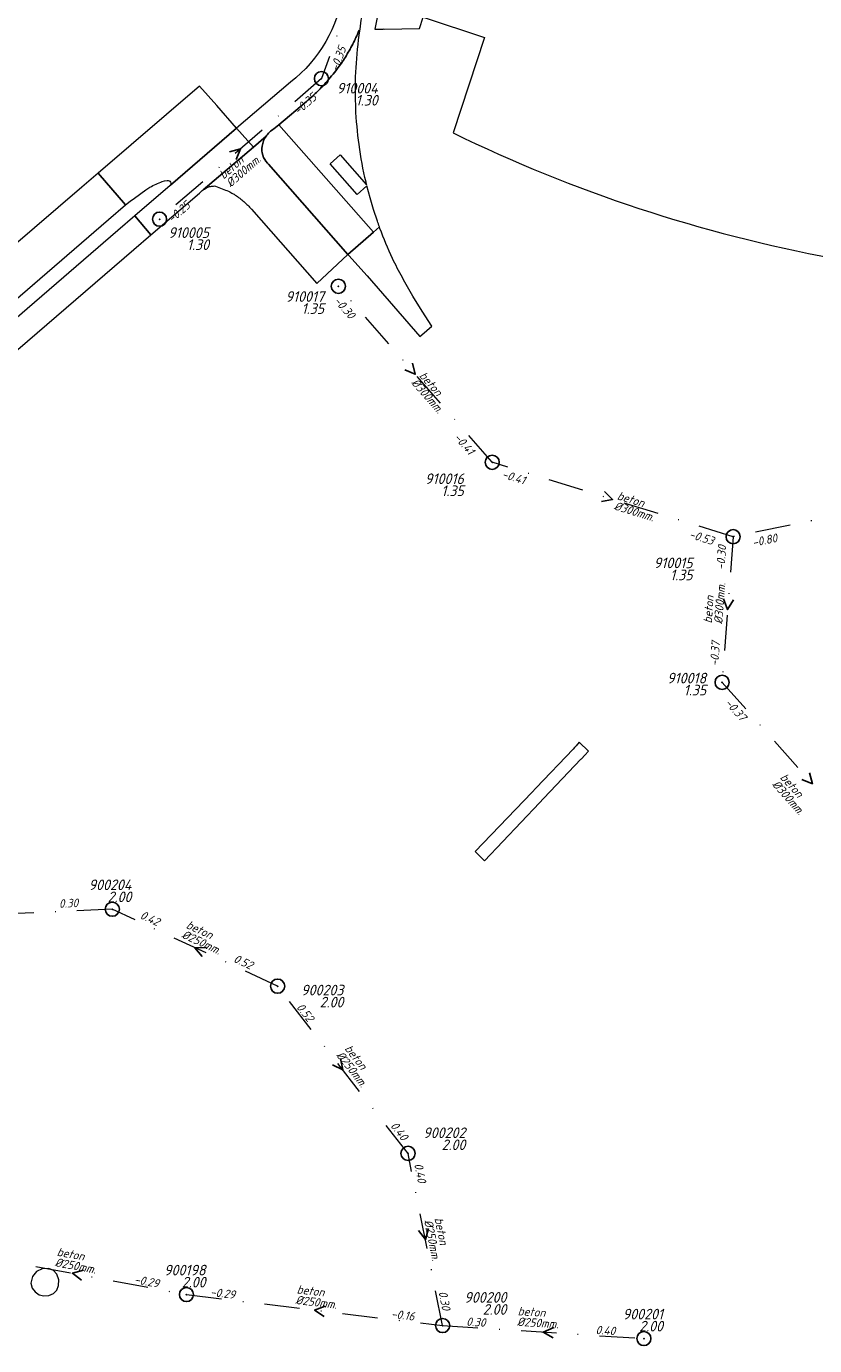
# Model space of a CAD drawing. Extents: x 148869 to 161638, y 453607 to 469810.
# Tile 641 of 656: x 154163 to 154274, y 467718 to 467904. Entities that reach past the tile are written whole.
import ezdxf
from ezdxf.enums import TextEntityAlignment as Align

# ---------------------------------------------------------------- set-up
doc = ezdxf.new("R2010")
doc.units = 0
doc.header["$PDMODE"] = 32
doc.header["$PDSIZE"] = 2
doc.linetypes.add('RI-VWA', pattern=[11, 5, -3, 0, -3])
doc.layers.get('0').update_dxf_attribs({"linetype": 'CONTINUOUS'})
for name, color, linetype in [('B-OI-RI-BOB-T18-niet meenemen', 252, 'CONTINUOUS'), ('B-OI-RI-DIAMETER-T18-niet meenemen', 252, 'CONTINUOUS'), ('B-OI-RI-MATERIAAL-T18-niet meenemen', 252, 'CONTINUOUS'), ('B-OI-RI-STROOMRICHTING-S-niet meenemen', 252, 'CONTINUOUS'), ('B-OI-RI-VWA_PUTDEKSELHOOGTE-T25-niet meenemen', 252, 'CONTINUOUS'), ('gs dwa', 252, 'CONTINUOUS')]:
    doc.layers.add(name, color=color, linetype=linetype)
for name, color, linetype, lineweight in [('B-OI-RI-VWA_TRANSPORTLEIDING-G-niet meenemen', 252, 'RI-VWA', 18), ('B-RO-VH-VERHARDING_ASFALT-GV', 251, 'CONTINUOUS', 18), ('B-RO-VH-VERHARDING_OPEN-GV', 251, 'CONTINUOUS', 18), ('B-RO-VH-VERHARDING_SIERBESTRATING-GV', 251, 'CONTINUOUS', 18), ('B-RO-VH-VERHARDING_STRAATBAKSTEEN-GV', 251, 'CONTINUOUS', 18)]:
    doc.layers.add(name, color=color, linetype=linetype, lineweight=lineweight)
doc.styles.add('iso15', font='ISO.shx', dxfattribs={"oblique": 15})
doc.styles.add('NLCS-ISO-M750_CURSIEF', font='NLCS-ISO.ttf', dxfattribs={"oblique": 15})

# ---------------------------------------------------------------- blocks, each defined once
blk = doc.blocks.new('ACMAP_ANN_TEMPLATE_diam')
at = {"color": 0, "linetype": 'ByBlock', "style": 'iso15', "oblique": 15}
blk.add_attdef('diam', (0.5, -1.3), '', height=1.2, dxfattribs=at)
blk = doc.blocks.new('ACMAP_ANN_TEMPLATE_mat')
at = {"color": 0, "linetype": 'ByBlock', "style": 'iso15', "oblique": 15}
blk.add_attdef('mat', (0.5, 0.2), '', height=1.2, dxfattribs=at)
blk = doc.blocks.new('ACMAP_ANN_TEMPLATE_nap-l')
at = {"color": 0, "linetype": 'ByBlock', "style": 'iso15', "oblique": 15}
blk.add_attdef('nap-l', (3.3, 0.2), '', height=1.2, dxfattribs=at)
blk = doc.blocks.new('ACMAP_ANN_TEMPLATE_nap-r')
at = {"color": 0, "linetype": 'ByBlock', "style": 'iso15', "oblique": 15}
blk.add_attdef('nap-r', text='', height=1.2, dxfattribs=at).set_placement((-4.1, 0.2), align=Align.RIGHT)
blk = doc.blocks.new('ACMAP_ANN_TEMPLATE_puth-dwa')
at = {"color": 0, "linetype": 'ByBlock', "style": 'iso15', "oblique": 15}
blk.add_attdef('puth-dwa', text='', height=1.5, dxfattribs=at).set_placement((2.7, 1), align=Align.RIGHT)
blk = doc.blocks.new('ACMAP_ANN_TEMPLATE_putnr-dwa')
at = {"color": 0, "linetype": 'ByBlock', "style": 'iso15', "oblique": 15}
blk.add_attdef('putnr-dwa', text='', height=1.5, dxfattribs=at).set_placement((2.7, 2.7), align=Align.RIGHT)

msp = doc.modelspace()

# ---------------------------------------------------------------- linework, layer by layer
at = {"layer": 'B-OI-RI-STROOMRICHTING-S-niet meenemen'}
for points in [[(154191.31, 467886.15), (154192.87, 467886.55), (154192.25, 467885.06)], [(154217.15, 467856.29), (154217.55, 467854.73), (154216.07, 467855.35)], [(154244.27, 467838.17), (154245.43, 467837.06), (154243.84, 467836.8)], [(154261.06, 467823.02), (154261.67, 467821.53), (154262.49, 467822.91)], [(154273.21, 467798.49), (154273.64, 467796.94), (154272.14, 467797.54)], [(154188.05, 467773.84), (154186.44, 467773.79), (154187.44, 467772.53)], [(154207, 467758.14), (154207.32, 467756.56), (154205.87, 467757.25)], [(154219.4, 467734.16), (154218.98, 467732.6), (154217.99, 467733.87)], [(154170.69, 467728.28), (154169.14, 467727.84), (154170.43, 467726.87)], [(154204.85, 467723.18), (154203.33, 467722.64), (154204.67, 467721.75)], [(154237.11, 467720.16), (154235.63, 467719.54), (154237.02, 467718.72)]]:
    msp.add_lwpolyline(points, dxfattribs=at)
at = {"layer": 'B-OI-RI-VWA_TRANSPORTLEIDING-G-niet meenemen'}
for p, q in [((154216.66, 467930.94), (154204.3, 467896.47)), ((154204.3, 467896.47), (154181.44, 467876.63)), ((154228.42, 467842.31), (154206.69, 467867.16)), ((154262.44, 467831.81), (154228.42, 467842.31)), ((154292.25, 467837.88), (154262.44, 467831.81)), ((154262.44, 467831.81), (154260.89, 467811.25)), ((154260.89, 467811.25), (154286.38, 467782.63)), ((154174.77, 467779.22), (154144.07, 467777.88)), ((154198.11, 467768.36), (154174.77, 467779.22)), ((154216.53, 467744.76), (154198.11, 467768.36)), ((154221.42, 467720.45), (154216.53, 467744.76)), ((154153.05, 467730.85), (154185.24, 467724.83)), ((154185.24, 467724.83), (154221.42, 467720.45)), ((154221.42, 467720.45), (154249.84, 467718.62))]:
    msp.add_line(p, q, dxfattribs=at)
at = {"layer": 'B-RO-VH-VERHARDING_ASFALT-GV'}
for points in [[(154207.33, 467908.87, -0.198374), (154199.94, 467895.98)], [(154209.75, 467903.45, -0.020556), (154210.3, 467906.77)], [(154208.72, 467901.34, 0.02405), (154209.59, 467903.25)], [(154207.68, 467899.51, 0.023827), (154208.72, 467901.34)], [(154206.52, 467897.84, 0.023414), (154207.68, 467899.51)], [(154204.93, 467895.91, 0.0187), (154206.52, 467897.84)], [(154202.17, 467893.24, 0.018777), (154203.6, 467894.52)], [(154203.6, 467894.52, 0.019125), (154204.93, 467895.91)], [(154197.59, 467889.37, 0.114048), (154196.48, 467888.35)], [(154196.48, 467888.35, -0.114048), (154197.59, 467889.37)], [(154195.93, 467886.94, 0.114111), (154196.03, 467885.66)], [(154196.03, 467885.66, -0.114111), (154195.93, 467886.94)], [(154196.48, 467888.35, 0.114815), (154195.93, 467886.94)], [(154195.93, 467886.94, -0.114815), (154196.48, 467888.35)], [(154196.03, 467885.66, 0.11393), (154196.67, 467884.55)], [(154196.67, 467884.55, -0.11393), (154196.03, 467885.66)], [(154180.08, 467881.14, -0.022521), (154180.96, 467881.59)], [(154180.96, 467881.59, -0.024643), (154181.82, 467881.93)], [(154182.5, 467882.1, -0.154496), (154182.78, 467882.05)], [(154182.78, 467882.05, -0.147362), (154182.98, 467881.87)], [(154182.98, 467881.87, -0.143291), (154183.04, 467881.62)], [(154183.04, 467881.62, -0.120613), (154182.98, 467881.42)], [(154188.79, 467881.28, -0.057602), (154189.34, 467881.31)], [(154187.08, 467880.3, -0.058621), (154187.62, 467880.78)], [(154187.62, 467880.78, -0.059959), (154188.25, 467881.13)], [(154188.25, 467881.13, -0.057677), (154188.79, 467881.28)], [(154190.53, 467880.82, -0.032391), (154191.36, 467880.48)], [(154191.36, 467880.48, -0.02451), (154191.97, 467880.14)], [(154192.14, 467880.03, -0.016082), (154192.76, 467879.59)], [(154192.76, 467879.59, -0.015934), (154193.35, 467879.11)], [(154193.35, 467879.11, -0.026216), (154194.42, 467878.04)]]:
    msp.add_lwpolyline(points, format="xyb", dxfattribs=at)
at = {"layer": 'B-RO-VH-VERHARDING_ASFALT-GV', "flags": 128}
for points in [[(154209.59, 467903.25), (154209.74, 467903.24), (154209.75, 467903.45)], [(154182.98, 467881.42), (154192.33, 467889.5), (154189.52, 467892.7), (154187.09, 467895.42), (154172.75, 467883.11), (154176.64, 467878.64), (154177.27, 467879.15), (154177.89, 467879.62), (154179.51, 467880.78), (154180.08, 467881.14)], [(154199.94, 467895.98), (154192.33, 467889.5), (154194.69, 467886.81), (154196.48, 467888.35)], [(154197.59, 467889.37), (154198.3, 467889.97), (154202.17, 467893.24)], [(154187.62, 467880.78), (154194.69, 467886.81), (154192.33, 467889.5), (154182.98, 467881.42), (154182.98, 467881.41), (154182.96, 467881.38), (154177.95, 467877.08)], [(154211.64, 467874.81), (154200.42, 467887.57), (154198.3, 467889.97), (154197.59, 467889.37)], [(154196.48, 467888.35), (154194.69, 467886.81), (154187.62, 467880.78)], [(154194.42, 467878.04), (154203.64, 467867.55), (154208.03, 467871.65), (154196.81, 467884.4), (154196.67, 467884.55)], [(154196.67, 467884.55), (154196.81, 467884.4), (154208.03, 467871.65), (154211.64, 467874.81)], [(154153.03, 467858.31), (154174.25, 467876.58), (154176.64, 467878.64), (154172.75, 467883.11), (154170.45, 467881.14), (154147.04, 467861.05), (154143.66, 467858.16), (154142.87, 467857.48)], [(154181.82, 467881.93), (154182.15, 467882.03), (154182.5, 467882.1)], [(154189.34, 467881.31), (154190.53, 467880.82)], [(154177.95, 467877.08), (154180.23, 467874.42), (154187.08, 467880.3)], [(154191.97, 467880.14), (154192.14, 467880.03)], [(154177.8, 467872.33), (154180.23, 467874.42), (154177.95, 467877.08), (154175.56, 467875.02), (154155.05, 467857.39), (154151.56, 467854.39), (154150.81, 467853.72), (154150.08, 467853.04), (154149.33, 467852.34), (154152.76, 467850.74)], [(154153.77, 467851.68), (154155.03, 467852.77), (154158.55, 467855.79), (154158.63, 467855.86), (154177.8, 467872.33)]]:
    msp.add_lwpolyline(points, dxfattribs=at)
at = {"layer": 'B-RO-VH-VERHARDING_OPEN-GV', "flags": 128}
msp.add_lwpolyline([(154242.01, 467801.53), (154240.71, 467802.79), (154240.29, 467802.31), (154240.03, 467802.03), (154239.83, 467801.8), (154234.62, 467796.36), (154234.01, 467795.71), (154226.02, 467787.35), (154227.33, 467786.06), (154235.11, 467794.25), (154235.67, 467794.84), (154235.71, 467794.89), (154240.95, 467800.41), (154241.01, 467800.47), (154241.48, 467800.96)], close=True, dxfattribs=at)
at = {"layer": 'B-RO-VH-VERHARDING_SIERBESTRATING-GV', "flags": 128}
msp.add_lwpolyline([(154166.95, 467727.69), (154166.46, 467728.23), (154165.79, 467728.51), (154164.88, 467728.48), (154164.07, 467728.08), (154163.5, 467727.37), (154163.28, 467726.44), (154163.46, 467725.75), (154163.86, 467725.19), (154164.42, 467724.81), (154165.09, 467724.64), (154165.8, 467724.7), (154166.45, 467725), (154166.92, 467725.47), (154167.18, 467726.09), (154167.22, 467726.91)], close=True, dxfattribs=at)
at = {"layer": 'B-RO-VH-VERHARDING_STRAATBAKSTEEN-GV', "flags": 128}
for points in [[(154233.18, 467920.21), (154228.79, 467906.73), (154220.12, 467909.57), (154220.64, 467911.12), (154216.32, 467914.48), (154216.24, 467914.51), (154216.13, 467914.56), (154216.15, 467914.61), (154215.18, 467915.37), (154214.4, 467913.39), (154213.71, 467911.38), (154212.63, 467907.52), (154211.83, 467903.44), (154213.01, 467903.46), (154213.02, 467903.49), (154213.17, 467903.47), (154218.17, 467903.57), (154218.69, 467905.15), (154227.32, 467902.3), (154222.9, 467888.81)], [(154209.74, 467903.24), (154209.59, 467903.25)], [(154202.17, 467893.24), (154198.3, 467889.97), (154200.42, 467887.57), (154211.64, 467874.81), (154212.48, 467875.55)], [(154209.15, 467892.32), (154209.14, 467892.79)], [(154212.2, 467876.37), (154211.65, 467878.01), (154211.17, 467879.66), (154210.73, 467881.33), (154209.33, 467880.1), (154205.54, 467884.45), (154206.96, 467885.72), (154210.68, 467881.5), (154210.66, 467881.61), (154210.63, 467881.73), (154210.6, 467881.84)], [(154212.57, 467875.33), (154212.48, 467875.55), (154211.64, 467874.81), (154208.03, 467871.65), (154208.18, 467871.48)], [(154208.18, 467871.48), (154210.75, 467868.62), (154218.22, 467860.08), (154218.47, 467860.3), (154219.88, 467861.55), (154218.52, 467863.64), (154217.22, 467865.78)]]:
    msp.add_lwpolyline(points, dxfattribs=at)
at = {"layer": 'B-RO-VH-VERHARDING_STRAATBAKSTEEN-GV'}
for points in [[(154286.94, 467902.5, 0.066936), (154233.18, 467920.21)], [(154209.59, 467903.25, -0.02405), (154208.72, 467901.34)], [(154209.19, 467898.02, -0.022234), (154209.74, 467903.24)], [(154208.72, 467901.34, -0.023827), (154207.68, 467899.51)], [(154207.68, 467899.51, -0.023414), (154206.52, 467897.84)], [(154206.52, 467897.84, -0.0187), (154204.93, 467895.91)], [(154209.14, 467892.79, -0.023895), (154209.19, 467898.02)], [(154203.6, 467894.52, -0.018777), (154202.17, 467893.24)], [(154204.93, 467895.91, -0.019125), (154203.6, 467894.52)], [(154209.62, 467887.16, -0.022486), (154209.15, 467892.32)], [(154222.9, 467888.81, 0.067695), (154276.59, 467871.13)], [(154210.6, 467881.84, -0.024988), (154209.62, 467887.16)], [(154212.48, 467875.55, -0.003648), (154212.2, 467876.37)], [(154214.33, 467871.08, -0.020611), (154212.57, 467875.33)], [(154215.73, 467868.4, -0.009762), (154214.33, 467871.08)], [(154217.22, 467865.78, -0.008475), (154215.73, 467868.4)]]:
    msp.add_lwpolyline(points, format="xyb", dxfattribs=at)
at = {"layer": 'gs dwa'}
for p in [(154204.3, 467896.47), (154181.44, 467876.63), (154206.69, 467867.16), (154228.42, 467842.31), (154262.44, 467831.81), (154260.89, 467811.25), (154174.77, 467779.22), (154198.11, 467768.36), (154216.53, 467744.76), (154185.24, 467724.83), (154221.42, 467720.45), (154249.84, 467718.62)]:
    msp.add_point(p, dxfattribs=at)

# ---------------------------------------------------------------- block references
at = {"layer": 'B-OI-RI-BOB-T18-niet meenemen'}
ref = msp.add_blockref('ACMAP_ANN_TEMPLATE_nap-r', (154209.4, 467904.53), dxfattribs=dict(at, rotation=70.27355375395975))
ref.add_attrib('nap-r', '-0.35', dxfattribs={"layer": '0', "color": 0, "linetype": 'ByBlock', "height": 1.2, "rotation": 70.2736, "style": 'NLCS-ISO-M750_CURSIEF', "oblique": 15}).set_placement((154207.83, 467900.74), align=Align.RIGHT)
ref = msp.add_blockref('ACMAP_ANN_TEMPLATE_nap-l', (154198.69, 467889), dxfattribs=dict(at, rotation=40.9544355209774))
ref.add_attrib('nap-l', '-0.35', (154201.05, 467891.31), dxfattribs={"layer": '0', "color": 0, "linetype": 'ByBlock', "height": 1.2, "rotation": 40.9544, "style": 'NLCS-ISO-M750_CURSIEF', "oblique": 15})
ref = msp.add_blockref('ACMAP_ANN_TEMPLATE_nap-r', (154189.11, 467880.9), dxfattribs=dict(at, rotation=40.9544355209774))
ref.add_attrib('nap-r', '-0.25', dxfattribs={"layer": '0', "color": 0, "linetype": 'ByBlock', "height": 1.2, "rotation": 40.9544, "style": 'NLCS-ISO-M750_CURSIEF', "oblique": 15}).set_placement((154185.88, 467878.36), align=Align.RIGHT)
ref = msp.add_blockref('ACMAP_ANN_TEMPLATE_nap-r', (154210.81, 467859.23), dxfattribs=dict(at, rotation=311.1679646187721))
ref.add_attrib('nap-r', '-0.30', dxfattribs={"layer": '0', "color": 0, "linetype": 'ByBlock', "height": 1.2, "rotation": 311.168, "style": 'NLCS-ISO-M750_CURSIEF', "oblique": 15}).set_placement((154208.26, 467862.45), align=Align.RIGHT)
ref = msp.add_blockref('ACMAP_ANN_TEMPLATE_nap-l', (154220.61, 467848.12), dxfattribs=dict(at, rotation=311.1679646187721))
ref.add_attrib('nap-l', '-0.41', (154222.94, 467845.77), dxfattribs={"layer": '0', "color": 0, "linetype": 'ByBlock', "height": 1.2, "rotation": 311.168, "style": 'NLCS-ISO-M750_CURSIEF', "oblique": 15})
ref = msp.add_blockref('ACMAP_ANN_TEMPLATE_nap-r', (154236.74, 467837.76), dxfattribs=dict(at, rotation=342.8475782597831))
ref.add_attrib('nap-r', '-0.41', dxfattribs={"layer": '0', "color": 0, "linetype": 'ByBlock', "height": 1.2, "rotation": 342.8476, "style": 'NLCS-ISO-M750_CURSIEF', "oblique": 15}).set_placement((154232.88, 467839.16), align=Align.RIGHT)
ref = msp.add_blockref('ACMAP_ANN_TEMPLATE_nap-l', (154252.92, 467832.44), dxfattribs=dict(at, rotation=342.8475782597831))
ref.add_attrib('nap-l', '-0.53', (154256.13, 467831.66), dxfattribs={"layer": '0', "color": 0, "linetype": 'ByBlock', "height": 1.2, "rotation": 342.8476, "style": 'NLCS-ISO-M750_CURSIEF', "oblique": 15})
ref = msp.add_blockref('ACMAP_ANN_TEMPLATE_nap-r', (154272.8, 467831.7), dxfattribs=dict(at, rotation=11.50938835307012))
ref.add_attrib('nap-r', '-0.80', dxfattribs={"layer": '0', "color": 0, "linetype": 'ByBlock', "height": 1.2, "rotation": 11.5094, "style": 'NLCS-ISO-M750_CURSIEF', "oblique": 15}).set_placement((154268.75, 467831.08), align=Align.RIGHT)
ref = msp.add_blockref('ACMAP_ANN_TEMPLATE_nap-l', (154261.18, 467823.77), dxfattribs=dict(at, rotation=85.68867794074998))
ref.add_attrib('nap-l', '-0.30', (154261.23, 467827.07), dxfattribs={"layer": '0', "color": 0, "linetype": 'ByBlock', "height": 1.2, "rotation": 85.6887, "style": 'NLCS-ISO-M750_CURSIEF', "oblique": 15})
ref = msp.add_blockref('ACMAP_ANN_TEMPLATE_nap-r', (154261.11, 467821.05), dxfattribs=dict(at, rotation=85.68867794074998))
ref.add_attrib('nap-r', '-0.37', dxfattribs={"layer": '0', "color": 0, "linetype": 'ByBlock', "height": 1.2, "rotation": 85.6887, "style": 'NLCS-ISO-M750_CURSIEF', "oblique": 15}).set_placement((154260.6, 467816.98), align=Align.RIGHT)
ref = msp.add_blockref('ACMAP_ANN_TEMPLATE_nap-l', (154258.85, 467810.63), dxfattribs=dict(at, rotation=311.6894073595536))
ref.add_attrib('nap-l', '-0.37', (154261.2, 467808.3), dxfattribs={"layer": '0', "color": 0, "linetype": 'ByBlock', "height": 1.2, "rotation": 311.6894, "style": 'NLCS-ISO-M750_CURSIEF', "oblique": 15})
ref = msp.add_blockref('ACMAP_ANN_TEMPLATE_nap-l', (154163.97, 467779.07), dxfattribs=dict(at, rotation=2.499271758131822))
ref.add_attrib('nap-l', '0.30', (154167.26, 467779.41), dxfattribs={"layer": '0', "color": 0, "linetype": 'ByBlock', "height": 1.2, "rotation": 2.4993, "style": 'NLCS-ISO-M750_CURSIEF', "oblique": 15})
ref = msp.add_blockref('ACMAP_ANN_TEMPLATE_nap-r', (154184.72, 467774.9), dxfattribs=dict(at, rotation=335.0476469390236))
ref.add_attrib('nap-r', '0.42', dxfattribs={"layer": '0', "color": 0, "linetype": 'ByBlock', "height": 1.2, "rotation": 335.0476, "style": 'NLCS-ISO-M750_CURSIEF', "oblique": 15}).set_placement((154181.09, 467776.81), align=Align.RIGHT)
ref = msp.add_blockref('ACMAP_ANN_TEMPLATE_nap-l', (154188.7, 467773.04), dxfattribs=dict(at, rotation=335.0476469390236))
ref.add_attrib('nap-l', '0.52', (154191.78, 467771.83), dxfattribs={"layer": '0', "color": 0, "linetype": 'ByBlock', "height": 1.2, "rotation": 335.0476, "style": 'NLCS-ISO-M750_CURSIEF', "oblique": 15})
ref = msp.add_blockref('ACMAP_ANN_TEMPLATE_nap-r', (154204.74, 467759.85), dxfattribs=dict(at, rotation=307.9723397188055))
ref.add_attrib('nap-r', '0.52', dxfattribs={"layer": '0', "color": 0, "linetype": 'ByBlock', "height": 1.2, "rotation": 307.9723, "style": 'NLCS-ISO-M750_CURSIEF', "oblique": 15}).set_placement((154202.38, 467763.21), align=Align.RIGHT)
ref = msp.add_blockref('ACMAP_ANN_TEMPLATE_nap-l', (154211.79, 467751.12), dxfattribs=dict(at, rotation=307.9723397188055))
ref.add_attrib('nap-l', '0.40', (154213.98, 467748.64), dxfattribs={"layer": '0', "color": 0, "linetype": 'ByBlock', "height": 1.2, "rotation": 307.9723, "style": 'NLCS-ISO-M750_CURSIEF', "oblique": 15})
ref = msp.add_blockref('ACMAP_ANN_TEMPLATE_nap-r', (154218.55, 467736.46), dxfattribs=dict(at, rotation=281.3733728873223))
ref.add_attrib('nap-r', '0.40', dxfattribs={"layer": '0', "color": 0, "linetype": 'ByBlock', "height": 1.2, "rotation": 281.3734, "style": 'NLCS-ISO-M750_CURSIEF', "oblique": 15}).set_placement((154217.94, 467740.52), align=Align.RIGHT)
ref = msp.add_blockref('ACMAP_ANN_TEMPLATE_nap-r', (154185.24, 467724.83), dxfattribs=dict(at, rotation=349.4072138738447))
ref.add_attrib('nap-r', '-0.29', dxfattribs={"layer": '0', "color": 0, "linetype": 'ByBlock', "height": 1.2, "rotation": 349.4072, "style": 'NLCS-ISO-M750_CURSIEF', "oblique": 15}).set_placement((154181.25, 467725.78), align=Align.RIGHT)
ref = msp.add_blockref('ACMAP_ANN_TEMPLATE_nap-l', (154185.24, 467724.83), dxfattribs=dict(at, rotation=353.0972859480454))
ref.add_attrib('nap-l', '-0.29', (154188.54, 467724.63), dxfattribs={"layer": '0', "color": 0, "linetype": 'ByBlock', "height": 1.2, "rotation": 353.0973, "style": 'NLCS-ISO-M750_CURSIEF', "oblique": 15})
ref = msp.add_blockref('ACMAP_ANN_TEMPLATE_nap-l', (154220, 467728.39), dxfattribs=dict(at, rotation=281.3733728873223))
ref.add_attrib('nap-l', '0.30', (154220.84, 467725.19), dxfattribs={"layer": '0', "color": 0, "linetype": 'ByBlock', "height": 1.2, "rotation": 281.3734, "style": 'NLCS-ISO-M750_CURSIEF', "oblique": 15})
ref = msp.add_blockref('ACMAP_ANN_TEMPLATE_nap-r', (154221.42, 467720.45), dxfattribs=dict(at, rotation=353.0972859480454))
ref.add_attrib('nap-r', '-0.16', dxfattribs={"layer": '0', "color": 0, "linetype": 'ByBlock', "height": 1.2, "rotation": 353.0973, "style": 'NLCS-ISO-M750_CURSIEF', "oblique": 15}).set_placement((154217.37, 467721.14), align=Align.RIGHT)
ref = msp.add_blockref('ACMAP_ANN_TEMPLATE_nap-l', (154221.42, 467720.45), dxfattribs=dict(at, rotation=356.3157380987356))
ref.add_attrib('nap-l', '0.30', (154224.73, 467720.44), dxfattribs={"layer": '0', "color": 0, "linetype": 'ByBlock', "height": 1.2, "rotation": 356.3157, "style": 'NLCS-ISO-M750_CURSIEF', "oblique": 15})
ref = msp.add_blockref('ACMAP_ANN_TEMPLATE_nap-r', (154249.84, 467718.62), dxfattribs=dict(at, rotation=356.3157380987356))
ref.add_attrib('nap-r', '0.40', dxfattribs={"layer": '0', "color": 0, "linetype": 'ByBlock', "height": 1.2, "rotation": 356.3157, "style": 'NLCS-ISO-M750_CURSIEF', "oblique": 15}).set_placement((154245.76, 467719.08), align=Align.RIGHT)
at = {"layer": 'B-OI-RI-DIAMETER-T18-niet meenemen'}
ref = msp.add_blockref('ACMAP_ANN_TEMPLATE_diam', (154190.24, 467881.73), dxfattribs=dict(at, rotation=40.9544355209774))
ref.add_attrib('diam', '%%c300mm.', (154191.47, 467881.07), dxfattribs={"layer": '0', "color": 0, "linetype": 'ByBlock', "height": 1.2, "rotation": 40.9544, "style": 'NLCS-ISO-M750_CURSIEF', "oblique": 15})
ref = msp.add_blockref('ACMAP_ANN_TEMPLATE_diam', (154217.55, 467854.73), dxfattribs=dict(at, rotation=311.1679646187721))
ref.add_attrib('diam', '%%c300mm.', (154216.91, 467853.5), dxfattribs={"layer": '0', "color": 0, "linetype": 'ByBlock', "height": 1.2, "rotation": 311.168, "style": 'NLCS-ISO-M750_CURSIEF', "oblique": 15})
ref = msp.add_blockref('ACMAP_ANN_TEMPLATE_diam', (154245.43, 467837.06), dxfattribs=dict(at, rotation=342.8475782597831))
ref.add_attrib('diam', '%%c300mm.', (154245.52, 467835.67), dxfattribs={"layer": '0', "color": 0, "linetype": 'ByBlock', "height": 1.2, "rotation": 342.8476, "style": 'NLCS-ISO-M750_CURSIEF', "oblique": 15})
ref = msp.add_blockref('ACMAP_ANN_TEMPLATE_diam', (154259.59, 467819.03), dxfattribs=dict(at, rotation=85.68867794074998))
ref.add_attrib('diam', '%%c300mm.', (154260.92, 467819.43), dxfattribs={"layer": '0', "color": 0, "linetype": 'ByBlock', "height": 1.2, "rotation": 85.6887, "style": 'NLCS-ISO-M750_CURSIEF', "oblique": 15})
ref = msp.add_blockref('ACMAP_ANN_TEMPLATE_diam', (154268.51, 467798.02), dxfattribs=dict(at, rotation=311.6894073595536))
ref.add_attrib('diam', '%%c300mm.', (154267.87, 467796.78), dxfattribs={"layer": '0', "color": 0, "linetype": 'ByBlock', "height": 1.2, "rotation": 311.6894, "style": 'NLCS-ISO-M750_CURSIEF', "oblique": 15})
ref = msp.add_blockref('ACMAP_ANN_TEMPLATE_diam', (154184.55, 467776.64), dxfattribs=dict(at, rotation=335.0476469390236))
ref.add_attrib('diam', '%%c250mm.', (154184.46, 467775.25), dxfattribs={"layer": '0', "color": 0, "linetype": 'ByBlock', "height": 1.2, "rotation": 335.0476, "style": 'NLCS-ISO-M750_CURSIEF', "oblique": 15})
ref = msp.add_blockref('ACMAP_ANN_TEMPLATE_diam', (154207.05, 467759.79), dxfattribs=dict(at, rotation=307.9723397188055))
ref.add_attrib('diam', '%%c250mm.', (154206.33, 467758.59), dxfattribs={"layer": '0', "color": 0, "linetype": 'ByBlock', "height": 1.2, "rotation": 307.9723, "style": 'NLCS-ISO-M750_CURSIEF', "oblique": 15})
ref = msp.add_blockref('ACMAP_ANN_TEMPLATE_diam', (154219.96, 467736.02), dxfattribs=dict(at, rotation=281.3733728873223))
ref.add_attrib('diam', '%%c250mm.', (154218.79, 467735.27), dxfattribs={"layer": '0', "color": 0, "linetype": 'ByBlock', "height": 1.2, "rotation": 281.3734, "style": 'NLCS-ISO-M750_CURSIEF', "oblique": 15})
ref = msp.add_blockref('ACMAP_ANN_TEMPLATE_diam', (154166.34, 467730.21), dxfattribs=dict(at, rotation=349.4072138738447))
ref.add_attrib('diam', '%%c250mm.', (154166.59, 467728.84), dxfattribs={"layer": '0', "color": 0, "linetype": 'ByBlock', "height": 1.2, "rotation": 349.4072, "style": 'NLCS-ISO-M750_CURSIEF', "oblique": 15})
ref = msp.add_blockref('ACMAP_ANN_TEMPLATE_diam', (154200.25, 467724.86), dxfattribs=dict(at, rotation=353.0972859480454))
ref.add_attrib('diam', '%%c250mm.', (154200.59, 467723.51), dxfattribs={"layer": '0', "color": 0, "linetype": 'ByBlock', "height": 1.2, "rotation": 353.0973, "style": 'NLCS-ISO-M750_CURSIEF', "oblique": 15})
ref = msp.add_blockref('ACMAP_ANN_TEMPLATE_diam', (154231.48, 467721.75), dxfattribs=dict(at, rotation=356.3157380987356))
ref.add_attrib('diam', '%%c250mm.', (154231.9, 467720.42), dxfattribs={"layer": '0', "color": 0, "linetype": 'ByBlock', "height": 1.2, "rotation": 356.3157, "style": 'NLCS-ISO-M750_CURSIEF', "oblique": 15})
at = {"layer": 'B-OI-RI-MATERIAAL-T18-niet meenemen'}
ref = msp.add_blockref('ACMAP_ANN_TEMPLATE_mat', (154190.24, 467881.73), dxfattribs=dict(at, rotation=40.9544355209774))
ref.add_attrib('mat', 'beton', (154190.48, 467882.21), dxfattribs={"layer": '0', "color": 0, "linetype": 'ByBlock', "height": 1.2, "rotation": 40.9544, "style": 'NLCS-ISO-M750_CURSIEF', "oblique": 15})
ref = msp.add_blockref('ACMAP_ANN_TEMPLATE_mat', (154217.55, 467854.73), dxfattribs=dict(at, rotation=311.1679646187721))
ref.add_attrib('mat', 'beton', (154218.03, 467854.49), dxfattribs={"layer": '0', "color": 0, "linetype": 'ByBlock', "height": 1.2, "rotation": 311.168, "style": 'NLCS-ISO-M750_CURSIEF', "oblique": 15})
ref = msp.add_blockref('ACMAP_ANN_TEMPLATE_mat', (154245.43, 467837.06), dxfattribs=dict(at, rotation=342.8475782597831))
ref.add_attrib('mat', 'beton', (154245.97, 467837.1), dxfattribs={"layer": '0', "color": 0, "linetype": 'ByBlock', "height": 1.2, "rotation": 342.8476, "style": 'NLCS-ISO-M750_CURSIEF', "oblique": 15})
ref = msp.add_blockref('ACMAP_ANN_TEMPLATE_mat', (154259.59, 467819.03), dxfattribs=dict(at, rotation=85.68867794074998))
ref.add_attrib('mat', 'beton', (154259.43, 467819.54), dxfattribs={"layer": '0', "color": 0, "linetype": 'ByBlock', "height": 1.2, "rotation": 85.6887, "style": 'NLCS-ISO-M750_CURSIEF', "oblique": 15})
ref = msp.add_blockref('ACMAP_ANN_TEMPLATE_mat', (154268.51, 467798.02), dxfattribs=dict(at, rotation=311.6894073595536))
ref.add_attrib('mat', 'beton', (154268.99, 467797.78), dxfattribs={"layer": '0', "color": 0, "linetype": 'ByBlock', "height": 1.2, "rotation": 311.6894, "style": 'NLCS-ISO-M750_CURSIEF', "oblique": 15})
ref = msp.add_blockref('ACMAP_ANN_TEMPLATE_mat', (154184.55, 467776.64), dxfattribs=dict(at, rotation=335.0476469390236))
ref.add_attrib('mat', 'beton', (154185.09, 467776.61), dxfattribs={"layer": '0', "color": 0, "linetype": 'ByBlock', "height": 1.2, "rotation": 335.0476, "style": 'NLCS-ISO-M750_CURSIEF', "oblique": 15})
ref = msp.add_blockref('ACMAP_ANN_TEMPLATE_mat', (154207.05, 467759.79), dxfattribs=dict(at, rotation=307.9723397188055))
ref.add_attrib('mat', 'beton', (154207.51, 467759.52), dxfattribs={"layer": '0', "color": 0, "linetype": 'ByBlock', "height": 1.2, "rotation": 307.9723, "style": 'NLCS-ISO-M750_CURSIEF', "oblique": 15})
ref = msp.add_blockref('ACMAP_ANN_TEMPLATE_mat', (154219.96, 467736.02), dxfattribs=dict(at, rotation=281.3733728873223))
ref.add_attrib('mat', 'beton', (154220.26, 467735.57), dxfattribs={"layer": '0', "color": 0, "linetype": 'ByBlock', "height": 1.2, "rotation": 281.3734, "style": 'NLCS-ISO-M750_CURSIEF', "oblique": 15})
ref = msp.add_blockref('ACMAP_ANN_TEMPLATE_mat', (154166.34, 467730.21), dxfattribs=dict(at, rotation=349.4072138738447))
ref.add_attrib('mat', 'beton', (154166.87, 467730.32), dxfattribs={"layer": '0', "color": 0, "linetype": 'ByBlock', "height": 1.2, "rotation": 349.4072, "style": 'NLCS-ISO-M750_CURSIEF', "oblique": 15})
ref = msp.add_blockref('ACMAP_ANN_TEMPLATE_mat', (154200.25, 467724.86), dxfattribs=dict(at, rotation=353.0972859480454))
ref.add_attrib('mat', 'beton', (154200.77, 467725), dxfattribs={"layer": '0', "color": 0, "linetype": 'ByBlock', "height": 1.2, "rotation": 353.0973, "style": 'NLCS-ISO-M750_CURSIEF', "oblique": 15})
ref = msp.add_blockref('ACMAP_ANN_TEMPLATE_mat', (154231.48, 467721.75), dxfattribs=dict(at, rotation=356.3157380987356))
ref.add_attrib('mat', 'beton', (154231.99, 467721.91), dxfattribs={"layer": '0', "color": 0, "linetype": 'ByBlock', "height": 1.2, "rotation": 356.3157, "style": 'NLCS-ISO-M750_CURSIEF', "oblique": 15})
at = {"layer": 'B-OI-RI-VWA_PUTDEKSELHOOGTE-T25-niet meenemen'}
ref = msp.add_blockref('ACMAP_ANN_TEMPLATE_putnr-dwa', (154209.55, 467891.67), dxfattribs=at)
ref.add_attrib('putnr-dwa', '910004', dxfattribs={"layer": '0', "color": 0, "linetype": 'ByBlock', "height": 1.5, "style": 'NLCS-ISO-M750_CURSIEF', "oblique": 15}).set_placement((154212.25, 467894.37), align=Align.RIGHT)
ref = msp.add_blockref('ACMAP_ANN_TEMPLATE_puth-dwa', (154209.55, 467891.67), dxfattribs=at)
ref.add_attrib('puth-dwa', '1.30', dxfattribs={"layer": '0', "color": 0, "linetype": 'ByBlock', "height": 1.5, "style": 'NLCS-ISO-M750_CURSIEF', "oblique": 15}).set_placement((154212.25, 467892.67), align=Align.RIGHT)
ref = msp.add_blockref('ACMAP_ANN_TEMPLATE_putnr-dwa', (154185.73, 467871.28), dxfattribs=at)
ref.add_attrib('putnr-dwa', '910005', dxfattribs={"layer": '0', "color": 0, "linetype": 'ByBlock', "height": 1.5, "style": 'NLCS-ISO-M750_CURSIEF', "oblique": 15}).set_placement((154188.43, 467873.98), align=Align.RIGHT)
ref = msp.add_blockref('ACMAP_ANN_TEMPLATE_puth-dwa', (154185.73, 467871.28), dxfattribs=at)
ref.add_attrib('puth-dwa', '1.30', dxfattribs={"layer": '0', "color": 0, "linetype": 'ByBlock', "height": 1.5, "style": 'NLCS-ISO-M750_CURSIEF', "oblique": 15}).set_placement((154188.43, 467872.28), align=Align.RIGHT)
ref = msp.add_blockref('ACMAP_ANN_TEMPLATE_putnr-dwa', (154201.98, 467862.26), dxfattribs=at)
ref.add_attrib('putnr-dwa', '910017', dxfattribs={"layer": '0', "color": 0, "linetype": 'ByBlock', "height": 1.5, "style": 'NLCS-ISO-M750_CURSIEF', "oblique": 15}).set_placement((154204.68, 467864.96), align=Align.RIGHT)
ref = msp.add_blockref('ACMAP_ANN_TEMPLATE_puth-dwa', (154201.98, 467862.26), dxfattribs=at)
ref.add_attrib('puth-dwa', '1.35', dxfattribs={"layer": '0', "color": 0, "linetype": 'ByBlock', "height": 1.5, "style": 'NLCS-ISO-M750_CURSIEF', "oblique": 15}).set_placement((154204.68, 467863.26), align=Align.RIGHT)
ref = msp.add_blockref('ACMAP_ANN_TEMPLATE_putnr-dwa', (154221.71, 467836.54), dxfattribs=at)
ref.add_attrib('putnr-dwa', '910016', dxfattribs={"layer": '0', "color": 0, "linetype": 'ByBlock', "height": 1.5, "style": 'NLCS-ISO-M750_CURSIEF', "oblique": 15}).set_placement((154224.41, 467839.24), align=Align.RIGHT)
ref = msp.add_blockref('ACMAP_ANN_TEMPLATE_puth-dwa', (154221.71, 467836.54), dxfattribs=at)
ref.add_attrib('puth-dwa', '1.35', dxfattribs={"layer": '0', "color": 0, "linetype": 'ByBlock', "height": 1.5, "style": 'NLCS-ISO-M750_CURSIEF', "oblique": 15}).set_placement((154224.41, 467837.54), align=Align.RIGHT)
ref = msp.add_blockref('ACMAP_ANN_TEMPLATE_putnr-dwa', (154254.02, 467824.66), dxfattribs=at)
ref.add_attrib('putnr-dwa', '910015', dxfattribs={"layer": '0', "color": 0, "linetype": 'ByBlock', "height": 1.5, "style": 'NLCS-ISO-M750_CURSIEF', "oblique": 15}).set_placement((154256.72, 467827.36), align=Align.RIGHT)
ref = msp.add_blockref('ACMAP_ANN_TEMPLATE_puth-dwa', (154254.02, 467824.66), dxfattribs=at)
ref.add_attrib('puth-dwa', '1.35', dxfattribs={"layer": '0', "color": 0, "linetype": 'ByBlock', "height": 1.5, "style": 'NLCS-ISO-M750_CURSIEF', "oblique": 15}).set_placement((154256.72, 467825.66), align=Align.RIGHT)
ref = msp.add_blockref('ACMAP_ANN_TEMPLATE_putnr-dwa', (154255.94, 467808.4), dxfattribs=at)
ref.add_attrib('putnr-dwa', '910018', dxfattribs={"layer": '0', "color": 0, "linetype": 'ByBlock', "height": 1.5, "style": 'NLCS-ISO-M750_CURSIEF', "oblique": 15}).set_placement((154258.64, 467811.1), align=Align.RIGHT)
ref = msp.add_blockref('ACMAP_ANN_TEMPLATE_puth-dwa', (154255.94, 467808.4), dxfattribs=at)
ref.add_attrib('puth-dwa', '1.35', dxfattribs={"layer": '0', "color": 0, "linetype": 'ByBlock', "height": 1.5, "style": 'NLCS-ISO-M750_CURSIEF', "oblique": 15}).set_placement((154258.64, 467809.4), align=Align.RIGHT)
ref = msp.add_blockref('ACMAP_ANN_TEMPLATE_putnr-dwa', (154174.77, 467779.22), dxfattribs=at)
ref.add_attrib('putnr-dwa', '900204', dxfattribs={"layer": '0', "color": 0, "linetype": 'ByBlock', "height": 1.5, "style": 'NLCS-ISO-M750_CURSIEF', "oblique": 15}).set_placement((154177.47, 467781.92), align=Align.RIGHT)
ref = msp.add_blockref('ACMAP_ANN_TEMPLATE_puth-dwa', (154174.77, 467779.22), dxfattribs=at)
ref.add_attrib('puth-dwa', '2.00', dxfattribs={"layer": '0', "color": 0, "linetype": 'ByBlock', "height": 1.5, "style": 'NLCS-ISO-M750_CURSIEF', "oblique": 15}).set_placement((154177.47, 467780.22), align=Align.RIGHT)
ref = msp.add_blockref('ACMAP_ANN_TEMPLATE_putnr-dwa', (154204.71, 467764.36), dxfattribs=at)
ref.add_attrib('putnr-dwa', '900203', dxfattribs={"layer": '0', "color": 0, "linetype": 'ByBlock', "height": 1.5, "style": 'NLCS-ISO-M750_CURSIEF', "oblique": 15}).set_placement((154207.41, 467767.06), align=Align.RIGHT)
ref = msp.add_blockref('ACMAP_ANN_TEMPLATE_puth-dwa', (154204.71, 467764.36), dxfattribs=at)
ref.add_attrib('puth-dwa', '2.00', dxfattribs={"layer": '0', "color": 0, "linetype": 'ByBlock', "height": 1.5, "style": 'NLCS-ISO-M750_CURSIEF', "oblique": 15}).set_placement((154207.41, 467765.36), align=Align.RIGHT)
ref = msp.add_blockref('ACMAP_ANN_TEMPLATE_putnr-dwa', (154221.93, 467744.22), dxfattribs=at)
ref.add_attrib('putnr-dwa', '900202', dxfattribs={"layer": '0', "color": 0, "linetype": 'ByBlock', "height": 1.5, "style": 'NLCS-ISO-M750_CURSIEF', "oblique": 15}).set_placement((154224.63, 467746.92), align=Align.RIGHT)
ref = msp.add_blockref('ACMAP_ANN_TEMPLATE_puth-dwa', (154221.93, 467744.22), dxfattribs=at)
ref.add_attrib('puth-dwa', '2.00', dxfattribs={"layer": '0', "color": 0, "linetype": 'ByBlock', "height": 1.5, "style": 'NLCS-ISO-M750_CURSIEF', "oblique": 15}).set_placement((154224.63, 467745.22), align=Align.RIGHT)
ref = msp.add_blockref('ACMAP_ANN_TEMPLATE_putnr-dwa', (154185.24, 467724.83), dxfattribs=at)
ref.add_attrib('putnr-dwa', '900198', dxfattribs={"layer": '0', "color": 0, "linetype": 'ByBlock', "height": 1.5, "style": 'NLCS-ISO-M750_CURSIEF', "oblique": 15}).set_placement((154187.94, 467727.53), align=Align.RIGHT)
ref = msp.add_blockref('ACMAP_ANN_TEMPLATE_puth-dwa', (154185.24, 467724.83), dxfattribs=at)
ref.add_attrib('puth-dwa', '2.00', dxfattribs={"layer": '0', "color": 0, "linetype": 'ByBlock', "height": 1.5, "style": 'NLCS-ISO-M750_CURSIEF', "oblique": 15}).set_placement((154187.94, 467725.83), align=Align.RIGHT)
ref = msp.add_blockref('ACMAP_ANN_TEMPLATE_putnr-dwa', (154227.73, 467720.98), dxfattribs=at)
ref.add_attrib('putnr-dwa', '900200', dxfattribs={"layer": '0', "color": 0, "linetype": 'ByBlock', "height": 1.5, "style": 'NLCS-ISO-M750_CURSIEF', "oblique": 15}).set_placement((154230.43, 467723.68), align=Align.RIGHT)
ref = msp.add_blockref('ACMAP_ANN_TEMPLATE_puth-dwa', (154227.73, 467720.98), dxfattribs=at)
ref.add_attrib('puth-dwa', '2.00', dxfattribs={"layer": '0', "color": 0, "linetype": 'ByBlock', "height": 1.5, "style": 'NLCS-ISO-M750_CURSIEF', "oblique": 15}).set_placement((154230.43, 467721.98), align=Align.RIGHT)
ref = msp.add_blockref('ACMAP_ANN_TEMPLATE_putnr-dwa', (154249.84, 467718.62), dxfattribs=at)
ref.add_attrib('putnr-dwa', '900201', dxfattribs={"layer": '0', "color": 0, "linetype": 'ByBlock', "height": 1.5, "style": 'NLCS-ISO-M750_CURSIEF', "oblique": 15}).set_placement((154252.54, 467721.32), align=Align.RIGHT)
ref = msp.add_blockref('ACMAP_ANN_TEMPLATE_puth-dwa', (154249.84, 467718.62), dxfattribs=at)
ref.add_attrib('puth-dwa', '2.00', dxfattribs={"layer": '0', "color": 0, "linetype": 'ByBlock', "height": 1.5, "style": 'NLCS-ISO-M750_CURSIEF', "oblique": 15}).set_placement((154252.54, 467719.62), align=Align.RIGHT)

doc.saveas('drawing.dxf')
